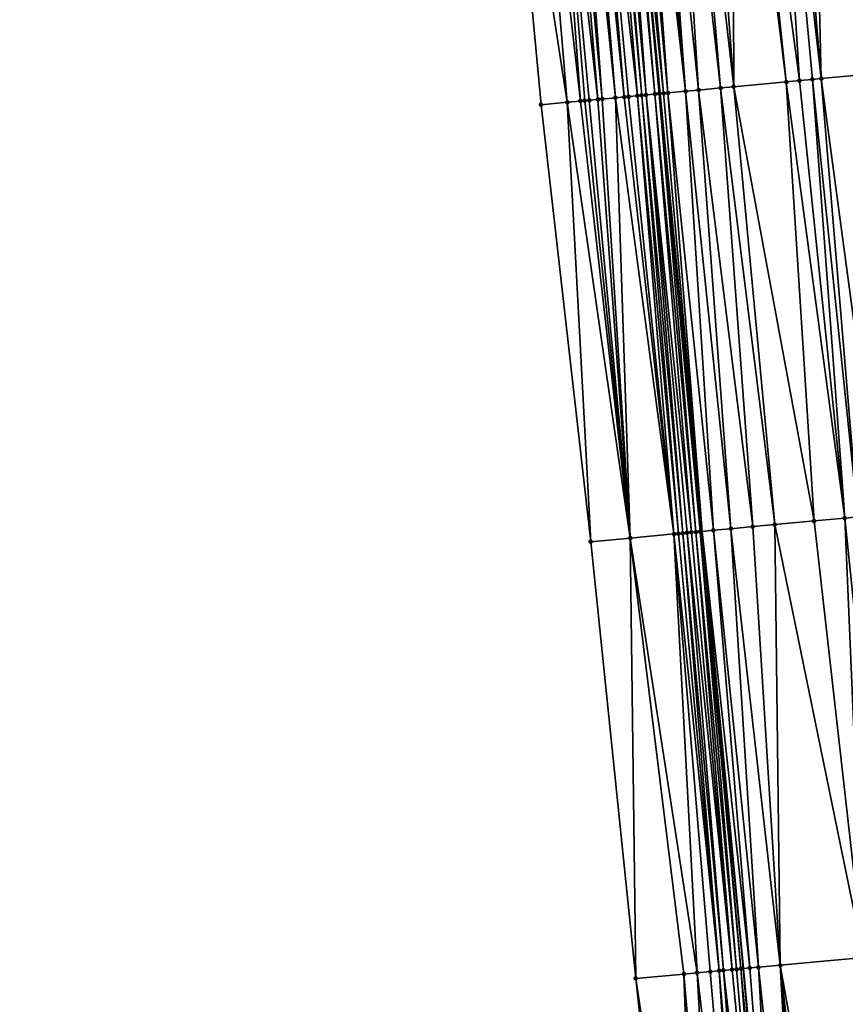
# Model space of a CAD drawing. Header units: feet. Extents: x 2004186 to 2014793, y 836912 to 864902.
# Tile 299 of 656: x 2010671 to 2010709, y 846436 to 846481. Entities that reach past the tile are written whole.
import ezdxf

# ---------------------------------------------------------------- set-up
doc = ezdxf.new("R2010")
doc.units = ezdxf.units.FT
doc.header["$LTSCALE"] = 100
doc.header["$MEASUREMENT"] = 0
for name, color, linetype, lineweight in [('EP_Travel Lane', 5, 'Continuous', 40), ('Road Shots', 4, 'Continuous', 200), ('Road X-Section', 30, 'Continuous', 13)]:
    doc.layers.add(name, color=color, linetype=linetype, lineweight=lineweight)
doc.layers.add('I-77 SB_MM21-27-Surface-Border', color=7, linetype='Continuous')
doc.layers.add('I-77 SB_MM21-27-Surface-TIN', color=7, linetype='Continuous')

msp = doc.modelspace()

# ---------------------------------------------------------------- linework, layer by layer
at = {"layer": 'EP_Travel Lane'}
msp.add_polyline3d([(2010710.427281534, 846358.6636826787, 431.0598790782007), (2010708.84415915, 846378.5418675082, 431.2301920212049), (2010707.228482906, 846398.4750796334, 431.3984264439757), (2010705.61283548, 846418.4079362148, 431.5364268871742), (2010703.896541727, 846438.0590206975, 431.6706154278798), (2010702.005175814, 846457.9392202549, 431.8047084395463), (2010700.094050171, 846477.8456789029, 431.9339933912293), (2010698.182698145, 846497.7544955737, 432.1145469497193), (2010696.287928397, 846517.469890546, 432.2982350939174), (2010693.752455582, 846541.2357531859, 432.4414229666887), (2010691.53815431, 846561.1124940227, 432.5625172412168), (2010689.323838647, 846580.9893640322, 432.6556785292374), (2010687.109523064, 846600.8662333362, 432.7490151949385), (2010684.916266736, 846620.3862473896, 432.8704048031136), (2010682.365556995, 846640.2227027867, 432.9656242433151), (2010679.814833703, 846660.0592635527, 433.0354573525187), (2010677.264115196, 846679.8957871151, 433.1142516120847), (2010674.736842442, 846699.3669876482, 433.2019053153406)], dxfattribs=at)
at = {"layer": 'I-77 SB_MM21-27-Surface-Border', "color": 3, "linetype": 'ByBlock', "lineweight": -2}
msp.add_polyline3d([(2010704.709131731, 846358.2158184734, 430.8054678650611), (2010703.322665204, 846378.0962043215, 430.9856400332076), (2010703.30105716, 846398.1580388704, 431.221363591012), (2010701.086626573, 846418.0423083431, 431.3410494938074), (2010698.992224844, 846437.6072583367, 431.4564328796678), (2010696.943988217, 846457.466916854, 431.5765682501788), (2010694.680344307, 846477.3401428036, 431.7026668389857), (2010692.814656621, 846497.2538801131, 431.8571424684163), (2010690.896616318, 846516.9242575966, 432.0285049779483), (2010687.93363266, 846540.5762063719, 432.1644652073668), (2010685.676783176, 846560.4480897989, 432.2909430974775), (2010683.419924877, 846580.3200508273, 432.4006376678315), (2010681.361785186, 846600.2146153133, 432.5028884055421), (2010679.541490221, 846619.6971818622, 432.6227180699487), (2010677.39120826, 846639.5849781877, 432.7353014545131), (2010676.629557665, 846659.6508278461, 432.9056721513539), (2010673.884149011, 846679.4623075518, 432.9953123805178), (2010670.968931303, 846698.8263281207, 433.0674297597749)], dxfattribs=at)
at = {"layer": 'I-77 SB_MM21-27-Surface-TIN', "color": 128, "linetype": 'ByBlock', "lineweight": -2}
for points in [[(2010705.161057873, 846498.4055750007, 432.4170375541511), (2010703.76712374, 846498.275391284, 432.3711087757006), (2010706.429246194, 846478.4371016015, 432.2273140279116)], [(2010705.758461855, 846498.4613291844, 432.4410904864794), (2010705.161057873, 846498.4055750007, 432.4170375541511), (2010707.424910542, 846478.530120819, 432.2638453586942)], [(2010705.161057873, 846498.4055750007, 432.4170375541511), (2010707.026643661, 846478.4929253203, 432.2475253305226), (2010707.424910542, 846478.530120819, 432.2638453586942)], [(2010705.161057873, 846498.4055750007, 432.4170375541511), (2010706.429246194, 846478.4371016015, 432.2273140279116), (2010707.026643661, 846478.4929253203, 432.2475253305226)], [(2010706.953274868, 846498.5727836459, 432.4952606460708), (2010705.758461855, 846498.4613291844, 432.4410904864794), (2010707.424910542, 846478.530120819, 432.2638453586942)], [(2010707.749811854, 846498.6471402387, 432.5253421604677), (2010706.953274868, 846498.5727836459, 432.4952606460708), (2010709.416248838, 846478.716056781, 432.3512637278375)], [(2010706.953274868, 846498.5727836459, 432.4952606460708), (2010707.424910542, 846478.530120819, 432.2638453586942), (2010709.416248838, 846478.716056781, 432.3512637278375)], [(2010708.546347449, 846498.7215116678, 432.5537545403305), (2010707.749811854, 846498.6471402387, 432.5253421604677), (2010709.416248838, 846478.716056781, 432.3512637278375)], [(2010699.784437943, 846497.9036176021, 432.2196572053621), (2010699.386168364, 846497.8664508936, 432.2033128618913), (2010701.25177909, 846477.9535350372, 432.0186674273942)], [(2010700.580972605, 846497.9779989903, 432.2469492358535), (2010699.784437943, 846497.9036176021, 432.2196572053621), (2010701.84918369, 846478.0092826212, 432.0495446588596)], [(2010699.784437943, 846497.9036176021, 432.2196572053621), (2010701.25177909, 846477.9535350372, 432.0186674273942), (2010701.84918369, 846478.0092826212, 432.0495446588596)], [(2010701.178377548, 846498.033742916, 432.2721561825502), (2010700.580972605, 846497.9779989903, 432.2469492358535), (2010702.844851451, 846478.1022654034, 432.0911803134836)], [(2010700.580972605, 846497.9779989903, 432.2469492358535), (2010701.84918369, 846478.0092826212, 432.0495446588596), (2010702.844851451, 846478.1022654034, 432.0911803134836)], [(2010701.97491396, 846498.1081056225, 432.3015498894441), (2010701.178377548, 846498.033742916, 432.2721561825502), (2010703.442254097, 846478.1580338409, 432.1191361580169)], [(2010701.178377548, 846498.033742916, 432.2721561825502), (2010702.844851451, 846478.1022654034, 432.0911803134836), (2010703.442254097, 846478.1580338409, 432.1191361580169)], [(2010703.368855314, 846498.2382122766, 432.3561480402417), (2010701.97491396, 846498.1081056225, 432.3015498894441), (2010703.442254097, 846478.1580338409, 432.1191361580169)], [(2010703.76712374, 846498.275391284, 432.3711087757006), (2010703.368855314, 846498.2382122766, 432.3561480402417), (2010705.831849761, 846478.3812668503, 432.2086483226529)], [(2010703.368855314, 846498.2382122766, 432.3561480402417), (2010703.442254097, 846478.1580338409, 432.1191361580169), (2010705.831849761, 846478.3812668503, 432.2086483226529)], [(2010703.76712374, 846498.275391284, 432.3711087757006), (2010705.831849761, 846478.3812668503, 432.2086483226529), (2010706.429246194, 846478.4371016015, 432.2273140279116)], [(2010695.005151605, 846497.4581656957, 431.9618090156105), (2010694.208606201, 846497.3838989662, 431.9216180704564), (2010696.472547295, 846477.5075009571, 431.7791316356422)], [(2010695.60256312, 846497.5138394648, 431.9949084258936), (2010695.005151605, 846497.4581656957, 431.9618090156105), (2010697.269087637, 846477.581821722, 431.8216107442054)], [(2010695.005151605, 846497.4581656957, 431.9618090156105), (2010696.87081514, 846477.5446861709, 431.7968925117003), (2010697.269087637, 846477.581821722, 431.8216107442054)], [(2010695.005151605, 846497.4581656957, 431.9618090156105), (2010696.671680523, 846477.5261009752, 431.7869738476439), (2010696.87081514, 846477.5446861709, 431.7968925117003)], [(2010695.005151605, 846497.4581656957, 431.9618090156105), (2010696.472547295, 846477.5075009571, 431.7791316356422), (2010696.671680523, 846477.5261009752, 431.7869738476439)], [(2010696.000825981, 846497.5510778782, 432.0031861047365), (2010695.60256312, 846497.5138394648, 431.9949084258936), (2010697.468221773, 846477.6004120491, 431.8308105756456)], [(2010695.60256312, 846497.5138394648, 431.9949084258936), (2010697.269087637, 846477.581821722, 431.8216107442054), (2010697.468221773, 846477.6004120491, 431.8308105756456)], [(2010696.19995869, 846497.5696834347, 432.0088606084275), (2010696.000825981, 846497.5510778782, 432.0031861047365), (2010698.065619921, 846477.6562285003, 431.8520399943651)], [(2010696.000825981, 846497.5510778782, 432.0031861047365), (2010697.468221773, 846477.6004120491, 431.8308105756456), (2010698.065619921, 846477.6562285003, 431.8520399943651)], [(2010696.399093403, 846497.5882675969, 432.016941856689), (2010696.19995869, 846497.5696834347, 432.0088606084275), (2010698.065619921, 846477.6562285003, 431.8520399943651)], [(2010696.598230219, 846497.6068293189, 432.0275476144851), (2010696.399093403, 846497.5882675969, 432.016941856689), (2010698.463889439, 846477.6933958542, 431.8723029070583)], [(2010696.399093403, 846497.5882675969, 432.016941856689), (2010698.065619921, 846477.6562285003, 431.8520399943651), (2010698.463889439, 846477.6933958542, 431.8723029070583)], [(2010696.797369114, 846497.6253688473, 432.0406501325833), (2010696.598230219, 846497.6068293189, 432.0275476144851), (2010698.463889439, 846477.6933958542, 431.8723029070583)], [(2010697.394793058, 846497.6809099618, 432.0886729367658), (2010696.797369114, 846497.6253688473, 432.0406501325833), (2010699.061301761, 846477.7490610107, 431.9147276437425)], [(2010696.797369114, 846497.6253688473, 432.0406501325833), (2010698.663025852, 846477.7119618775, 431.8849075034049), (2010699.061301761, 846477.7490610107, 431.9147276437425)], [(2010696.797369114, 846497.6253688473, 432.0406501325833), (2010698.463889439, 846477.6933958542, 431.8723029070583), (2010698.663025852, 846477.7119618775, 431.8849075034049)], [(2010697.593926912, 846497.6995032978, 432.0957222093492), (2010697.394793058, 846497.6809099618, 432.0886729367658), (2010699.260437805, 846477.7676309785, 431.9267796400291)], [(2010697.394793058, 846497.6809099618, 432.0886729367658), (2010699.061301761, 846477.7490610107, 431.9147276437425), (2010699.260437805, 846477.7676309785, 431.9267796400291)], [(2010697.992190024, 846497.7367390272, 432.1043018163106), (2010697.593926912, 846497.6995032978, 432.0957222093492), (2010699.459567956, 846477.7862638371, 431.9300210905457)], [(2010697.593926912, 846497.6995032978, 432.0957222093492), (2010699.260437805, 846477.7676309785, 431.9267796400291), (2010699.459567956, 846477.7862638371, 431.9300210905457)], [(2010697.992190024, 846497.7367390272, 432.1043018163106), (2010699.857821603, 846477.8236005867, 431.9265528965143), (2010698.182698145, 846497.7544955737, 432.1145469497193)], [(2010697.992190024, 846497.7367390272, 432.1043018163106), (2010699.459567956, 846477.7862638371, 431.9300210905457), (2010699.857821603, 846477.8236005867, 431.9265528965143)], [(2010698.191326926, 846497.75529983, 432.115010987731), (2010698.182698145, 846497.7544955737, 432.1145469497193), (2010700.094050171, 846477.8456789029, 431.9339933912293)], [(2010700.056952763, 846477.8422226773, 431.9313028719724), (2010700.094050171, 846477.8456789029, 431.9339933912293), (2010698.182698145, 846497.7544955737, 432.1145469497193)], [(2010700.056952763, 846477.8422226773, 431.9313028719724), (2010698.182698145, 846497.7544955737, 432.1145469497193), (2010699.857821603, 846477.8236005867, 431.9265528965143)], [(2010698.589613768, 846497.7922822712, 432.1520850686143), (2010698.191326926, 846497.75529983, 432.115010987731), (2010700.256090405, 846477.8607755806, 431.9457454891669)], [(2010698.191326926, 846497.75529983, 432.115010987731), (2010700.094050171, 846477.8456789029, 431.9339933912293), (2010700.256090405, 846477.8607755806, 431.9457454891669)], [(2010698.987890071, 846497.8293772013, 432.1765043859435), (2010698.589613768, 846497.7922822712, 432.1520850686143), (2010700.455229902, 846477.8793086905, 431.962961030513)], [(2010698.589613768, 846497.7922822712, 432.1520850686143), (2010700.256090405, 846477.8607755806, 431.9457454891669), (2010700.455229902, 846477.8793086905, 431.962961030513)], [(2010699.386168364, 846497.8664508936, 432.2033128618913), (2010698.987890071, 846497.8293772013, 432.1765043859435), (2010701.25177909, 846477.9535350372, 432.0186674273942)], [(2010698.987890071, 846497.8293772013, 432.1765043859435), (2010700.455229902, 846477.8793086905, 431.962961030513), (2010701.25177909, 846477.9535350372, 432.0186674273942)], [(2010694.208606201, 846497.3838989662, 431.9216180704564), (2010692.814656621, 846497.2538801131, 431.8571424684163), (2010695.875146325, 846477.4517146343, 431.7536814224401)], [(2010692.814656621, 846497.2538801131, 431.8571424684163), (2010694.680344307, 846477.3401428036, 431.7026668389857), (2010695.875146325, 846477.4517146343, 431.7536814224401)], [(2010694.208606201, 846497.3838989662, 431.9216180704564), (2010695.875146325, 846477.4517146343, 431.7536814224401), (2010696.472547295, 846477.5075009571, 431.7791316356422)], [(2010709.416248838, 846478.716056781, 432.3512637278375), (2010707.424910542, 846478.530120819, 432.2638453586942), (2010710.086877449, 846458.6934914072, 432.1571375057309)], [(2010705.831849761, 846478.3812668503, 432.2086483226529), (2010703.442254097, 846478.1580338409, 432.1191361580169), (2010707.099874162, 846458.4145430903, 432.0474930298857)], [(2010706.429246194, 846478.4371016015, 432.2273140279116), (2010705.831849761, 846478.3812668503, 432.2086483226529), (2010708.493805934, 846458.544752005, 432.0945983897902)], [(2010705.831849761, 846478.3812668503, 432.2086483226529), (2010707.099874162, 846458.4145430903, 432.0474930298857), (2010708.493805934, 846458.544752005, 432.0945983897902)], [(2010707.026643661, 846478.4929253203, 432.2475253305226), (2010706.429246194, 846478.4371016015, 432.2273140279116), (2010708.493805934, 846458.544752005, 432.0945983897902)], [(2010707.424910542, 846478.530120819, 432.2638453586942), (2010707.026643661, 846478.4929253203, 432.2475253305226), (2010709.091205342, 846458.6005550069, 432.1148870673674)], [(2010707.026643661, 846478.4929253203, 432.2475253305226), (2010708.493805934, 846458.544752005, 432.0945983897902), (2010709.091205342, 846458.6005550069, 432.1148870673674)], [(2010707.424910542, 846478.530120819, 432.2638453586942), (2010709.091205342, 846458.6005550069, 432.1148870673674), (2010710.086877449, 846458.6934914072, 432.1571375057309)], [(2010699.061301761, 846477.7490610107, 431.9147276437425), (2010698.663025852, 846477.7119618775, 431.8849075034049), (2010700.727563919, 846457.8198436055, 431.7655955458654)], [(2010699.260437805, 846477.7676309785, 431.9267796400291), (2010699.061301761, 846477.7490610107, 431.9147276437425), (2010700.926698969, 846457.8384241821, 431.7748699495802)], [(2010699.061301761, 846477.7490610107, 431.9147276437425), (2010700.727563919, 846457.8198436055, 431.7655955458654), (2010700.926698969, 846457.8384241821, 431.7748699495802)], [(2010699.459567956, 846477.7862638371, 431.9300210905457), (2010699.260437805, 846477.7676309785, 431.9267796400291), (2010701.125832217, 846457.857023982, 431.7817804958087)], [(2010699.260437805, 846477.7676309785, 431.9267796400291), (2010700.926698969, 846457.8384241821, 431.7748699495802), (2010701.125832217, 846457.857023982, 431.7817804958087)], [(2010699.857821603, 846477.8236005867, 431.9265528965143), (2010699.459567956, 846477.7862638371, 431.9300210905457), (2010701.524089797, 846457.8943187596, 431.7838977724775)], [(2010699.459567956, 846477.7862638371, 431.9300210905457), (2010701.324962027, 846457.8756604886, 431.7841772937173), (2010701.524089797, 846457.8943187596, 431.7838977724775)], [(2010699.459567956, 846477.7862638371, 431.9300210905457), (2010701.125832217, 846457.857023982, 431.7817804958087), (2010701.324962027, 846457.8756604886, 431.7841772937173)], [(2010700.056952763, 846477.8422226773, 431.9313028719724), (2010699.857821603, 846477.8236005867, 431.9265528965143), (2010701.723221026, 846457.9129401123, 431.7881580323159)], [(2010699.857821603, 846477.8236005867, 431.9265528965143), (2010701.524089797, 846457.8943187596, 431.7838977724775), (2010701.723221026, 846457.9129401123, 431.7881580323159)], [(2010700.056952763, 846477.8422226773, 431.9313028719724), (2010701.922356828, 846457.9315126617, 431.7984194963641), (2010700.094050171, 846477.8456789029, 431.9339933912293)], [(2010700.056952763, 846477.8422226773, 431.9313028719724), (2010701.723221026, 846457.9129401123, 431.7881580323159), (2010701.922356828, 846457.9315126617, 431.7984194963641)], [(2010700.256090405, 846477.8607755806, 431.9457454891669), (2010700.094050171, 846477.8456789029, 431.9339933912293), (2010702.005175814, 846457.9392202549, 431.8047084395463)], [(2010701.922356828, 846457.9315126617, 431.7984194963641), (2010702.005175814, 846457.9392202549, 431.8047084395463), (2010700.094050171, 846477.8456789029, 431.9339933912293)], [(2010700.455229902, 846477.8793086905, 431.962961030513), (2010700.256090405, 846477.8607755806, 431.9457454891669), (2010702.005175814, 846457.9392202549, 431.8047084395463)], [(2010701.25177909, 846477.9535350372, 432.0186674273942), (2010700.455229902, 846477.8793086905, 431.962961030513), (2010702.519775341, 846457.9871117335, 431.8437850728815)], [(2010700.455229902, 846477.8793086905, 431.962961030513), (2010702.005175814, 846457.9392202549, 431.8047084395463), (2010702.519775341, 846457.9871117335, 431.8437850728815)], [(2010701.84918369, 846478.0092826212, 432.0495446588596), (2010701.25177909, 846477.9535350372, 432.0186674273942), (2010703.316324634, 846458.0613369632, 431.8928199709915)], [(2010701.25177909, 846477.9535350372, 432.0186674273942), (2010702.519775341, 846457.9871117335, 431.8437850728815), (2010703.316324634, 846458.0613369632, 431.8928199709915)], [(2010702.844851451, 846478.1022654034, 432.0911803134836), (2010701.84918369, 846478.0092826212, 432.0495446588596), (2010704.311995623, 846458.1542852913, 431.9336036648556)], [(2010701.84918369, 846478.0092826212, 432.0495446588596), (2010703.316324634, 846458.0613369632, 431.8928199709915), (2010704.311995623, 846458.1542852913, 431.9336036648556)], [(2010703.442254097, 846478.1580338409, 432.1191361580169), (2010702.844851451, 846478.1022654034, 432.0911803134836), (2010705.307668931, 846458.2472088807, 431.9774294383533)], [(2010702.844851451, 846478.1022654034, 432.0911803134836), (2010704.311995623, 846458.1542852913, 431.9336036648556), (2010705.307668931, 846458.2472088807, 431.9774294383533)], [(2010703.442254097, 846478.1580338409, 432.1191361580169), (2010705.307668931, 846458.2472088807, 431.9774294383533), (2010707.099874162, 846458.4145430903, 432.0474930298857)], [(2010695.875146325, 846477.4517146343, 431.7536814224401), (2010694.680344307, 846477.3401428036, 431.7026668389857), (2010696.943988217, 846457.466916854, 431.5765682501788)], [(2010696.472547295, 846477.5075009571, 431.7791316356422), (2010695.875146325, 846477.4517146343, 431.7536814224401), (2010698.736205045, 846457.6341272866, 431.6618524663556)], [(2010695.875146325, 846477.4517146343, 431.7536814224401), (2010696.943988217, 846457.466916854, 431.5765682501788), (2010698.736205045, 846457.6341272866, 431.6618524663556)], [(2010696.671680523, 846477.5261009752, 431.7869738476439), (2010696.472547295, 846477.5075009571, 431.7791316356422), (2010698.736205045, 846457.6341272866, 431.6618524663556)], [(2010696.87081514, 846477.5446861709, 431.7968925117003), (2010696.671680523, 846477.5261009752, 431.7869738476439), (2010698.736205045, 846457.6341272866, 431.6618524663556)], [(2010697.269087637, 846477.581821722, 431.8216107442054), (2010696.87081514, 846477.5446861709, 431.7968925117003), (2010698.736205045, 846457.6341272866, 431.6618524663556)], [(2010697.468221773, 846477.6004120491, 431.8308105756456), (2010697.269087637, 846477.581821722, 431.8216107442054), (2010698.736205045, 846457.6341272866, 431.6618524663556)], [(2010698.065619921, 846477.6562285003, 431.8520399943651), (2010697.468221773, 846477.6004120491, 431.8308105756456), (2010698.736205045, 846457.6341272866, 431.6618524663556)], [(2010698.463889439, 846477.6933958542, 431.8723029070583), (2010698.065619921, 846477.6562285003, 431.8520399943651), (2010700.727563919, 846457.8198436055, 431.7655955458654)], [(2010698.065619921, 846477.6562285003, 431.8520399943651), (2010698.736205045, 846457.6341272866, 431.6618524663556), (2010700.727563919, 846457.8198436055, 431.7655955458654)], [(2010698.663025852, 846477.7119618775, 431.8849075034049), (2010698.463889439, 846477.6933958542, 431.8723029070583), (2010700.727563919, 846457.8198436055, 431.7655955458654)], [(2010708.493805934, 846458.544752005, 432.0945983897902), (2010707.099874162, 846458.4145430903, 432.0474930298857), (2010709.348376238, 846438.5612692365, 431.9008979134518)], [(2010709.091205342, 846458.6005550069, 432.1148870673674), (2010708.493805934, 846458.544752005, 432.0945983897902), (2010710.543309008, 846438.6714315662, 431.9392990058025)], [(2010708.493805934, 846458.544752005, 432.0945983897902), (2010709.348376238, 846438.5612692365, 431.9008979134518), (2010710.543309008, 846438.6714315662, 431.9392990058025)], [(2010703.316324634, 846458.0613369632, 431.8928199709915), (2010702.519775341, 846457.9871117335, 431.8437850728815), (2010704.568621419, 846438.1208768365, 431.7079588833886)], [(2010704.311995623, 846458.1542852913, 431.9336036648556), (2010703.316324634, 846458.0613369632, 431.8928199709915), (2010705.564406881, 846438.212590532, 431.7534703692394)], [(2010703.316324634, 846458.0613369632, 431.8928199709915), (2010704.568621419, 846438.1208768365, 431.7079588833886), (2010705.564406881, 846438.212590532, 431.7534703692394)], [(2010705.307668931, 846458.2472088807, 431.9774294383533), (2010704.311995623, 846458.1542852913, 431.9336036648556), (2010705.564406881, 846438.212590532, 431.7534703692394)], [(2010707.099874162, 846458.4145430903, 432.0474930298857), (2010705.307668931, 846458.2472088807, 431.9774294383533), (2010709.348376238, 846438.5612692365, 431.9008979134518)], [(2010705.307668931, 846458.2472088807, 431.9774294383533), (2010705.564406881, 846438.212590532, 431.7534703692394), (2010709.348376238, 846438.5612692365, 431.9008979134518)], [(2010698.736205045, 846457.6341272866, 431.6618524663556), (2010696.943988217, 846457.466916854, 431.5765682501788), (2010698.992224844, 846437.6072583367, 431.4564328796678)], [(2010700.727563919, 846457.8198436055, 431.7655955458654), (2010698.736205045, 846457.6341272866, 431.6618524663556), (2010701.780427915, 846437.8640158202, 431.5901213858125)], [(2010698.736205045, 846457.6341272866, 431.6618524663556), (2010701.182952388, 846437.8090335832, 431.5557748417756), (2010701.780427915, 846437.8640158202, 431.5901213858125)], [(2010698.736205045, 846457.6341272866, 431.6618524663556), (2010698.992224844, 846437.6072583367, 431.4564328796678), (2010701.182952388, 846437.8090335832, 431.5557748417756)], [(2010700.926698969, 846457.8384241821, 431.7748699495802), (2010700.727563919, 846457.8198436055, 431.7655955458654), (2010702.77621809, 846437.9556785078, 431.6434423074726)], [(2010700.727563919, 846457.8198436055, 431.7655955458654), (2010702.377903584, 846437.9189965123, 431.6247044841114), (2010702.77621809, 846437.9556785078, 431.6434423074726)], [(2010700.727563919, 846457.8198436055, 431.7655955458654), (2010701.780427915, 846437.8640158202, 431.5901213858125), (2010702.377903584, 846437.9189965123, 431.6247044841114)], [(2010701.125832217, 846457.857023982, 431.7817804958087), (2010700.926698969, 846457.8384241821, 431.7748699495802), (2010702.77621809, 846437.9556785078, 431.6434423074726)], [(2010701.324962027, 846457.8756604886, 431.7841772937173), (2010701.125832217, 846457.857023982, 431.7817804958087), (2010702.975373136, 846437.9740433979, 431.6491532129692)], [(2010701.125832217, 846457.857023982, 431.7817804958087), (2010702.77621809, 846437.9556785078, 431.6434423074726), (2010702.975373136, 846437.9740433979, 431.6491532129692)], [(2010701.524089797, 846457.8943187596, 431.7838977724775), (2010701.324962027, 846457.8756604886, 431.7841772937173), (2010703.37367832, 846438.0108262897, 431.6524436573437)], [(2010701.324962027, 846457.8756604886, 431.7841772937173), (2010702.975373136, 846437.9740433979, 431.6491532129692), (2010703.37367832, 846438.0108262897, 431.6524436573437)], [(2010701.723221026, 846457.9129401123, 431.7881580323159), (2010701.524089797, 846457.8943187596, 431.7838977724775), (2010703.37367832, 846438.0108262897, 431.6524436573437)], [(2010701.922356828, 846457.9315126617, 431.7984194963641), (2010701.723221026, 846457.9129401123, 431.7881580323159), (2010703.572832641, 846438.0291990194, 431.6569543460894)], [(2010701.723221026, 846457.9129401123, 431.7881580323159), (2010703.37367832, 846438.0108262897, 431.6524436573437), (2010703.572832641, 846438.0291990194, 431.6569543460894)], [(2010701.922356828, 846457.9315126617, 431.7984194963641), (2010703.771988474, 846438.0475553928, 431.6639692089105), (2010702.005175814, 846457.9392202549, 431.8047084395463)], [(2010701.922356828, 846457.9315126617, 431.7984194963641), (2010703.572832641, 846438.0291990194, 431.6569543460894), (2010703.771988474, 846438.0475553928, 431.6639692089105)], [(2010702.519775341, 846457.9871117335, 431.8437850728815), (2010702.005175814, 846457.9392202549, 431.8047084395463), (2010704.170304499, 846438.0842209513, 431.685223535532)], [(2010703.771988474, 846438.0475553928, 431.6639692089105), (2010703.896541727, 846438.0590206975, 431.6706154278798), (2010702.005175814, 846457.9392202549, 431.8047084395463)], [(2010704.170304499, 846438.0842209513, 431.685223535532), (2010702.005175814, 846457.9392202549, 431.8047084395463), (2010703.896541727, 846438.0590206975, 431.6706154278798)], [(2010702.519775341, 846457.9871117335, 431.8437850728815), (2010704.170304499, 846438.0842209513, 431.685223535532), (2010704.568621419, 846438.1208768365, 431.7079588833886)], [(2010709.348376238, 846438.5612692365, 431.9008979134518), (2010705.564406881, 846438.212590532, 431.7534703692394), (2010709.060653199, 846418.6864399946, 431.6868424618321)], [(2010702.377903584, 846437.9189965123, 431.6247044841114), (2010701.780427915, 846437.8640158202, 431.5901213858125), (2010704.076892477, 846418.2837847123, 431.4808837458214)], [(2010702.77621809, 846437.9556785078, 431.6434423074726), (2010702.377903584, 846437.9189965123, 431.6247044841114), (2010704.076892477, 846418.2837847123, 431.4808837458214)], [(2010702.975373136, 846437.9740433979, 431.6491532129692), (2010702.77621809, 846437.9556785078, 431.6434423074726), (2010704.475593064, 846418.3160004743, 431.4968955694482)], [(2010702.77621809, 846437.9556785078, 431.6434423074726), (2010704.076892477, 846418.2837847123, 431.4808837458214), (2010704.475593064, 846418.3160004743, 431.4968955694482)], [(2010703.37367832, 846438.0108262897, 431.6524436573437), (2010702.975373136, 846437.9740433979, 431.6491532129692), (2010705.272990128, 846418.3804826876, 431.5218631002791)], [(2010702.975373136, 846437.9740433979, 431.6491532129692), (2010704.475593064, 846418.3160004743, 431.4968955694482), (2010705.272990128, 846418.3804826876, 431.5218631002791)], [(2010703.572832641, 846438.0291990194, 431.6569543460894), (2010703.37367832, 846438.0108262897, 431.6524436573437), (2010705.272990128, 846418.3804826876, 431.5218631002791)], [(2010703.771988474, 846438.0475553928, 431.6639692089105), (2010703.572832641, 846438.0291990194, 431.6569543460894), (2010705.272990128, 846418.3804826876, 431.5218631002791)], [(2010703.771988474, 846438.0475553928, 431.6639692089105), (2010705.61283548, 846418.4079362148, 431.5364268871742), (2010703.896541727, 846438.0590206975, 431.6706154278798)], [(2010703.771988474, 846438.0475553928, 431.6639692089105), (2010705.272990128, 846418.3804826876, 431.5218631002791), (2010705.61283548, 846418.4079362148, 431.5364268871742)], [(2010704.170304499, 846438.0842209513, 431.685223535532), (2010703.896541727, 846438.0590206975, 431.6706154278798), (2010705.67169134, 846418.4126907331, 431.5389491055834)], [(2010705.67169134, 846418.4126907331, 431.5389491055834), (2010703.896541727, 846438.0590206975, 431.6706154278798), (2010705.61283548, 846418.4079362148, 431.5364268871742)], [(2010704.568621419, 846438.1208768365, 431.7079588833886), (2010704.170304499, 846438.0842209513, 431.685223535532), (2010705.67169134, 846418.4126907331, 431.5389491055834)], [(2010705.564406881, 846438.212590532, 431.7534703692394), (2010704.568621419, 846438.1208768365, 431.7079588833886), (2010706.6684492, 846418.4931513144, 431.5899512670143)], [(2010704.568621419, 846438.1208768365, 431.7079588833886), (2010705.67169134, 846418.4126907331, 431.5389491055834), (2010706.6684492, 846418.4931513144, 431.5899512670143)], [(2010705.564406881, 846438.212590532, 431.7534703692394), (2010707.864549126, 846418.5898212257, 431.6348372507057), (2010709.060653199, 846418.6864399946, 431.6868424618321)], [(2010705.564406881, 846438.212590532, 431.7534703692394), (2010707.266499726, 846418.5414793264, 431.6133608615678), (2010707.864549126, 846418.5898212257, 431.6348372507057)], [(2010705.564406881, 846438.212590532, 431.7534703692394), (2010706.6684492, 846418.4931513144, 431.5899512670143), (2010707.266499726, 846418.5414793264, 431.6133608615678)], [(2010701.182952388, 846437.8090335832, 431.5557748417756), (2010698.992224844, 846437.6072583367, 431.4564328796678), (2010701.88402781, 846418.1067390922, 431.3731810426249)], [(2010698.992224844, 846437.6072583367, 431.4564328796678), (2010701.086626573, 846418.0423083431, 431.3410494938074), (2010701.88402781, 846418.1067390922, 431.3731810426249)], [(2010701.780427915, 846437.8640158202, 431.5901213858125), (2010701.182952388, 846437.8090335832, 431.5557748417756), (2010702.88078417, 846418.187218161, 431.4216096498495)], [(2010701.182952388, 846437.8090335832, 431.5557748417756), (2010701.88402781, 846418.1067390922, 431.3731810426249), (2010702.88078417, 846418.187218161, 431.4216096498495)], [(2010701.780427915, 846437.8640158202, 431.5901213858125), (2010702.88078417, 846418.187218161, 431.4216096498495), (2010704.076892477, 846418.2837847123, 431.4808837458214)]]:
    msp.add_3dface(points, dxfattribs=at)
at = {"layer": 'Road Shots', "lineweight": 100}
for p in [(2010705.831849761, 846478.3812668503, 432.2086483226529), (2010706.429246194, 846478.4371016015, 432.2273140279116), (2010707.026643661, 846478.4929253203, 432.2475253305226), (2010707.424910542, 846478.530120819, 432.2638453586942), (2010699.061301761, 846477.7490610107, 431.9147276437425), (2010699.260437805, 846477.7676309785, 431.9267796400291), (2010699.459567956, 846477.7862638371, 431.9300210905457), (2010699.857821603, 846477.8236005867, 431.9265528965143), (2010700.056952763, 846477.8422226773, 431.9313028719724), (2010700.256090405, 846477.8607755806, 431.9457454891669), (2010700.455229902, 846477.8793086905, 431.962961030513), (2010701.25177909, 846477.9535350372, 432.0186674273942), (2010701.84918369, 846478.0092826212, 432.0495446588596), (2010702.844851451, 846478.1022654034, 432.0911803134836), (2010703.442254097, 846478.1580338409, 432.1191361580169), (2010694.680344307, 846477.3401428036, 431.7026668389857), (2010695.875146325, 846477.4517146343, 431.7536814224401), (2010696.472547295, 846477.5075009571, 431.7791316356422), (2010696.671680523, 846477.5261009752, 431.7869738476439), (2010696.87081514, 846477.5446861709, 431.7968925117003), (2010697.269087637, 846477.581821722, 431.8216107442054), (2010697.468221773, 846477.6004120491, 431.8308105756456), (2010698.065619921, 846477.6562285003, 431.8520399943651), (2010698.463889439, 846477.6933958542, 431.8723029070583), (2010698.663025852, 846477.7119618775, 431.8849075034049), (2010708.493805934, 846458.544752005, 432.0945983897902), (2010703.316324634, 846458.0613369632, 431.8928199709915), (2010704.311995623, 846458.1542852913, 431.9336036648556), (2010705.307668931, 846458.2472088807, 431.9774294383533), (2010707.099874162, 846458.4145430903, 432.0474930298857), (2010698.736205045, 846457.6341272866, 431.6618524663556), (2010700.727563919, 846457.8198436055, 431.7655955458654), (2010700.926698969, 846457.8384241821, 431.7748699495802), (2010701.125832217, 846457.857023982, 431.7817804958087), (2010701.324962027, 846457.8756604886, 431.7841772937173), (2010701.524089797, 846457.8943187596, 431.7838977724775), (2010701.723221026, 846457.9129401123, 431.7881580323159), (2010701.922356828, 846457.9315126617, 431.7984194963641), (2010702.519775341, 846457.9871117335, 431.8437850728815), (2010696.943988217, 846457.466916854, 431.5765682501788), (2010702.377903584, 846437.9189965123, 431.6247044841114), (2010702.77621809, 846437.9556785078, 431.6434423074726), (2010702.975373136, 846437.9740433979, 431.6491532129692), (2010703.37367832, 846438.0108262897, 431.6524436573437), (2010703.572832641, 846438.0291990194, 431.6569543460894), (2010703.771988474, 846438.0475553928, 431.6639692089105), (2010704.170304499, 846438.0842209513, 431.685223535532), (2010704.568621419, 846438.1208768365, 431.7079588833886), (2010705.564406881, 846438.212590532, 431.7534703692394), (2010698.992224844, 846437.6072583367, 431.4564328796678), (2010701.182952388, 846437.8090335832, 431.5557748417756), (2010701.780427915, 846437.8640158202, 431.5901213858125)]:
    msp.add_point(p, dxfattribs=at)
at = {"layer": 'Road X-Section', "extrusion": (-0.09327758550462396, 0.9956143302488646, 0.007169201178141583), "elevation": 655215.3200708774, "flags": 128}
msp.add_lwpolyline([(-2080887.276811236, -4265.777404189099), (-2080888.476811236, -4265.726388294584), (-2080889.076811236, -4265.700937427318), (-2080889.276811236, -4265.693095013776), (-2080889.476811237, -4265.68317609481), (-2080889.876811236, -4265.658457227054), (-2080890.076811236, -4265.649257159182), (-2080890.676811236, -4265.628027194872), (-2080891.076811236, -4265.607763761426), (-2080891.276811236, -4265.595158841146), (-2080891.676811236, -4265.565337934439), (-2080891.876811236, -4265.55328562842), (-2080892.076811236, -4265.550044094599), (-2080892.476811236, -4265.553512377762), (-2080892.676811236, -4265.548762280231), (-2080892.876811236, -4265.534319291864), (-2080893.076811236, -4265.517103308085), (-2080893.876811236, -4265.461395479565), (-2080894.476811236, -4265.430517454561), (-2080895.476811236, -4265.388880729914), (-2080896.076811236, -4265.360924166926), (-2080898.476811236, -4265.271409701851), (-2080899.076811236, -4265.252743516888), (-2080899.676811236, -4265.232531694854), (-2080900.076811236, -4265.216211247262), (-2080902.076811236, -4265.12879063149), (-2080903.276811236, -4265.085867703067), (-2080903.476811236, -4265.076002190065), (-2080903.676811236, -4265.064080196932), (-2080903.876811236, -4265.054335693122), (-2080904.676811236, -4265.0485150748), (-2080904.876811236, -4265.042981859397), (-2080905.076811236, -4265.03373650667), (-2080905.676811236, -4264.997780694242), (-2080905.876811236, -4264.986862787), (-2080906.476811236, -4264.964854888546), (-2080908.076811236, -4264.912476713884), (-2080909.876811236, -4264.848682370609), (-2080910.476811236, -4264.823002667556), (-2080911.276811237, -4264.791193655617), (-2080911.876811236, -4264.77294074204), (-2080912.276811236, -4264.757905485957), (-2080913.476811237, -4264.710313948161), (-2080914.476811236, -4264.674230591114), (-2080914.876811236, -4264.65634873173), (-2080915.276811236, -4264.634877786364), (-2080915.676811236, -4264.617795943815), (-2080917.076811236, -4264.572052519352), (-2080917.476811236, -4264.555251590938), (-2080917.676811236, -4264.545530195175), (-2080918.876811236, -4264.503701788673), (-2080921.076811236, -4264.41321658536), (-2080922.676811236, -4264.350740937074), (-2080923.276811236, -4264.325656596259), (-2080925.076811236, -4264.25919458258), (-2080926.276811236, -4264.212611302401), (-2080927.676811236, -4264.15815713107), (-2080928.076811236, -4264.146849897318), (-2080928.276811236, -4264.137306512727), (-2080928.676811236, -4264.124669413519), (-2080928.876811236, -4264.122941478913), (-2080929.076811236, -4264.11029030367), (-2080929.276811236, -4264.090400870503), (-2080929.476811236, -4264.072953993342), (-2080929.676811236, -4264.062592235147), (-2080929.876811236, -4264.058424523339), (-2080930.076811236, -4264.062107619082), (-2080930.276811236, -4264.060659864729), (-2080930.476811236, -4264.054018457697), (-2080931.076811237, -4264.029751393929), (-2080931.276811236, -4264.020047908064), (-2080931.676811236, -4263.99313320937), (-2080932.876811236, -4263.952170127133), (-2080934.076811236, -4263.913494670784), (-2080934.676811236, -4263.892469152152), (-2080936.076811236, -4263.847274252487)], dxfattribs=at)
at = {"layer": 'Road X-Section', "extrusion": (-0.09327687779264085, 0.9956067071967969, 0.008167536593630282), "elevation": 655190.7232142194, "flags": 128}
msp.add_lwpolyline([(-2080887.681038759, -4919.881741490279), (-2080889.481038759, -4919.796454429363), (-2080891.481038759, -4919.692707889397), (-2080891.681038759, -4919.683433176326), (-2080891.88103876, -4919.676522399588), (-2080892.08103876, -4919.674125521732), (-2080892.28103876, -4919.674405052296), (-2080892.481038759, -4919.670144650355), (-2080892.681038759, -4919.659882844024), (-2080893.28103876, -4919.614515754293), (-2080894.08103876, -4919.565479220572), (-2080895.081038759, -4919.524694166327), (-2080896.08103876, -4919.48086693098), (-2080897.88103876, -4919.410801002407), (-2080899.28103876, -4919.363694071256), (-2080899.881038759, -4919.343404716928), (-2080900.881038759, -4919.30115286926), (-2080901.681038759, -4919.262552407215), (-2080902.68103876, -4919.225420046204), (-2080903.281038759, -4919.205136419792), (-2080903.881038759, -4919.182808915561), (-2080904.48103876, -4919.168281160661), (-2080904.881038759, -4919.159714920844), (-2080905.881038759, -4919.110788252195), (-2080906.28103876, -4919.095527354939), (-2080907.881038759, -4919.049830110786), (-2080909.081038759, -4919.003134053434), (-2080910.081038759, -4918.967255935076), (-2080910.681038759, -4918.941822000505), (-2080911.281038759, -4918.918118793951), (-2080912.08103876, -4918.893431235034), (-2080913.48103876, -4918.840110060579), (-2080914.48103876, -4918.802040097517), (-2080915.081038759, -4918.77337239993), (-2080915.481038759, -4918.753746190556), (-2080915.881038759, -4918.738880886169), (-2080916.681038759, -4918.715454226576), (-2080916.881038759, -4918.71215812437), (-2080917.08103876, -4918.706782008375), (-2080917.881038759, -4918.672143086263), (-2080919.88103876, -4918.598704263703), (-2080921.281038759, -4918.538377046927), (-2080922.481038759, -4918.490442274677), (-2080923.081038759, -4918.46307087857), (-2080924.28103876, -4918.416918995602), (-2080925.08103876, -4918.393297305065), (-2080926.881038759, -4918.319147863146), (-2080927.481038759, -4918.299745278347), (-2080928.08103876, -4918.280288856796), (-2080928.481038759, -4918.266132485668), (-2080928.681038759, -4918.262064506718), (-2080928.88103876, -4918.254958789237), (-2080929.081038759, -4918.239968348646), (-2080929.281038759, -4918.221957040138), (-2080929.48103876, -4918.205948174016), (-2080929.681038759, -4918.194898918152), (-2080929.88103876, -4918.1889150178), (-2080930.481038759, -4918.176839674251), (-2080930.88103876, -4918.165041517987), (-2080931.28103876, -4918.148104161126), (-2080931.681038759, -4918.126181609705), (-2080932.481038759, -4918.098890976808), (-2080933.881038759, -4918.054366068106), (-2080934.28103876, -4918.03861748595), (-2080936.081038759, -4917.983349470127)], dxfattribs=at)
at = {"layer": 'Road X-Section', "extrusion": (-0.0920089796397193, 0.9957365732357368, 0.006559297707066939), "elevation": 657829.3499232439, "flags": 128}
msp.add_lwpolyline([(-2080051.131842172, -3883.525657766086), (-2080053.331842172, -3883.426313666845), (-2080053.931842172, -3883.391966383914), (-2080054.531842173, -3883.357382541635), (-2080054.931842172, -3883.338644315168), (-2080055.131842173, -3883.332933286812), (-2080055.531842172, -3883.32964277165), (-2080055.731842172, -3883.325131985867), (-2080055.931842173, -3883.318116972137), (-2080056.331842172, -3883.296862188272), (-2080056.731842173, -3883.274126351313), (-2080057.731842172, -3883.228613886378), (-2080061.531842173, -3883.081183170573), (-2080062.731842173, -3883.042781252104), (-2080063.331842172, -3883.017151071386), (-2080064.131842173, -3882.97555203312), (-2080064.731842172, -3882.950188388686), (-2080065.531842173, -3882.926962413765), (-2080066.131842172, -3882.900462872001), (-2080066.931842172, -3882.860063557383), (-2080067.131842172, -3882.852631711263), (-2080067.331842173, -3882.847330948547), (-2080067.931842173, -3882.83858233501), (-2080068.131842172, -3882.833458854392), (-2080068.331842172, -3882.826049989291), (-2080068.931842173, -3882.794624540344), (-2080069.331842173, -3882.778751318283), (-2080070.531842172, -3882.744639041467), (-2080071.131842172, -3882.724367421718), (-2080072.931842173, -3882.658891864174), (-2080074.131842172, -3882.608727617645), (-2080075.131842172, -3882.57686020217), (-2080076.531842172, -3882.522478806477), (-2080077.331842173, -3882.492508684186), (-2080077.931842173, -3882.465695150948), (-2080078.731842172, -3882.426542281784), (-2080079.531842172, -3882.397088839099), (-2080080.131842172, -3882.381020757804), (-2080080.531842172, -3882.363741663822), (-2080080.931842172, -3882.345753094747), (-2080082.931842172, -3882.272801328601), (-2080083.731842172, -3882.239989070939), (-2080084.331842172, -3882.216509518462), (-2080085.531842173, -3882.165919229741), (-2080086.331842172, -3882.131666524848), (-2080087.731842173, -3882.081977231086), (-2080088.531842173, -3882.051284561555), (-2080090.131842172, -3881.987153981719), (-2080090.731842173, -3881.962762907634), (-2080091.331842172, -3881.943537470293), (-2080091.731842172, -3881.935376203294), (-2080091.931842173, -3881.927598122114), (-2080092.131842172, -3881.916567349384), (-2080092.731842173, -3881.874541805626), (-2080092.931842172, -3881.862388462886), (-2080093.131842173, -3881.852633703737), (-2080093.731842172, -3881.834870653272), (-2080094.131842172, -3881.818853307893), (-2080094.731842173, -3881.790898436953), (-2080095.731842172, -3881.752429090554), (-2080098.331842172, -3881.66266669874), (-2080099.131842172, -3881.633419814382), (-2080099.331842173, -3881.626597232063)], dxfattribs=at)

doc.saveas('drawing.dxf')
